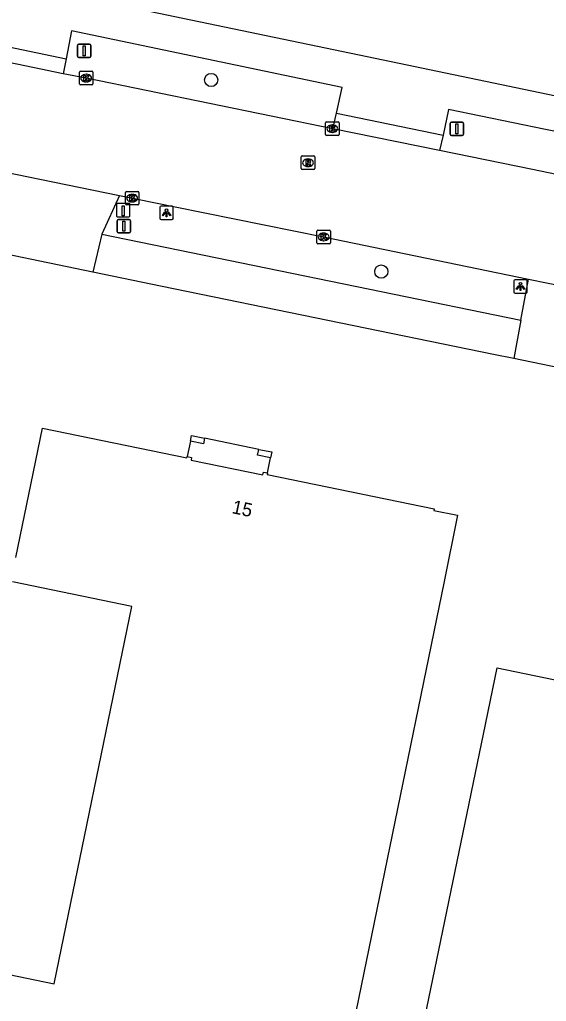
# Model space of a CAD drawing. Extents: x 157692 to 159670, y 381454 to 383289.
# Drawn here: x 158365.6 to 158404.6, y 382455.9 to 382528.3 of the extents above; entities that cross this region are included whole.
import ezdxf

# ---------------------------------------------------------------- set-up
doc = ezdxf.new("R2010")
doc.units = 0
for name, color, linetype in [('IMGEO_Boom', 7, 'Continuous'), ('IMGEO_Kolk', 7, 'Continuous'), ('IMGEO_Lichtpunt', 7, 'Continuous'), ('IMGEO_Paal', 7, 'Continuous'), ('IMGEO_Pand', 7, 'Continuous'), ('IMGEO_Pand_nummerreeks', 7, 'Continuous'), ('IMGEO_Pand_overbouw', 7, 'Continuous'), ('IMGEO_Rijbaan_lokaal_gesloten', 7, 'Continuous'), ('IMGEO_Rioolput', 7, 'Continuous'), ('IMGEO_Verkeersbordpaal', 7, 'Continuous'), ('IMGEO_Voetpad_open', 7, 'Continuous')]:
    doc.layers.add(name, color=color, linetype=linetype)

msp = doc.modelspace()

# ---------------------------------------------------------------- linework, layer by layer
at = {"layer": 'IMGEO_Boom'}
for centre in [(158379.802, 382523.889), (158392.375, 382509.739)]:
    msp.add_circle(centre, 0.489, dxfattribs=at)
at = {"layer": 'IMGEO_Kolk'}
for p, q in [((158370.068, 382523.602), (158370.068, 382524.454)), ((158370.143, 382524.528), (158370.995, 382524.528)), ((158370.556, 382524.308), (158370.581, 382524.308)), ((158371.069, 382524.454), (158371.069, 382523.602)), ((158370.995, 382523.528), (158370.143, 382523.528)), ((158370.579, 382523.748), (158370.554, 382523.748)), ((158388.252, 382519.868), (158388.252, 382520.72)), ((158388.327, 382520.794), (158389.179, 382520.794)), ((158388.74, 382520.574), (158388.765, 382520.574)), ((158389.253, 382520.72), (158389.253, 382519.868)), ((158389.179, 382519.794), (158388.327, 382519.794)), ((158388.763, 382520.014), (158388.738, 382520.014)), ((158373.468, 382514.737), (158373.468, 382515.589)), ((158373.543, 382515.663), (158374.395, 382515.663)), ((158373.956, 382515.443), (158373.981, 382515.443)), ((158374.469, 382515.589), (158374.469, 382514.737)), ((158374.395, 382514.663), (158373.543, 382514.663)), ((158373.979, 382514.883), (158373.954, 382514.883)), ((158387.619, 382511.873), (158387.619, 382512.725)), ((158387.694, 382512.799), (158388.546, 382512.799)), ((158388.107, 382512.579), (158388.132, 382512.579)), ((158388.62, 382512.725), (158388.62, 382511.873)), ((158388.546, 382511.799), (158387.694, 382511.799)), ((158388.13, 382512.019), (158388.105, 382512.019))]:
    msp.add_line(p, q, dxfattribs=at)
for points in [[(158370.068, 382523.602), (158370.068, 382524.454)], [(158370.143, 382524.528), (158370.995, 382524.528)], [(158370.389, 382524.228), (158370.512, 382524.228), (158370.512, 382524.077), (158370.642, 382524.228), (158370.806, 382524.228), (158370.66, 382524.077), (158370.813, 382523.828), (158370.661, 382523.828), (158370.576, 382523.992), (158370.512, 382523.925), (158370.512, 382523.828), (158370.389, 382523.828), (158370.389, 382524.228)], [(158371.069, 382524.454), (158371.069, 382523.602)], [(158370.995, 382523.528), (158370.143, 382523.528)], [(158388.252, 382519.868), (158388.252, 382520.72)], [(158388.327, 382520.794), (158389.179, 382520.794)], [(158388.573, 382520.494), (158388.696, 382520.494), (158388.696, 382520.343), (158388.826, 382520.494), (158388.99, 382520.494), (158388.844, 382520.343), (158388.997, 382520.094), (158388.845, 382520.094), (158388.76, 382520.258), (158388.696, 382520.191), (158388.696, 382520.094), (158388.573, 382520.094), (158388.573, 382520.494)], [(158389.253, 382520.72), (158389.253, 382519.868)], [(158389.179, 382519.794), (158388.327, 382519.794)], [(158373.468, 382514.737), (158373.468, 382515.589)], [(158373.543, 382515.663), (158374.395, 382515.663)], [(158373.789, 382515.363), (158373.912, 382515.363), (158373.912, 382515.212), (158374.042, 382515.363), (158374.206, 382515.363), (158374.06, 382515.212), (158374.213, 382514.963), (158374.061, 382514.963), (158373.976, 382515.127), (158373.912, 382515.06), (158373.912, 382514.963), (158373.789, 382514.963), (158373.789, 382515.363)], [(158374.469, 382515.589), (158374.469, 382514.737)], [(158374.395, 382514.663), (158373.543, 382514.663)], [(158387.619, 382511.873), (158387.619, 382512.725)], [(158387.694, 382512.799), (158388.546, 382512.799)], [(158387.94, 382512.499), (158388.063, 382512.499), (158388.063, 382512.348), (158388.193, 382512.499), (158388.357, 382512.499), (158388.211, 382512.348), (158388.364, 382512.099), (158388.212, 382512.099), (158388.127, 382512.263), (158388.063, 382512.196), (158388.063, 382512.099), (158387.94, 382512.099), (158387.94, 382512.499)], [(158388.62, 382512.725), (158388.62, 382511.873)], [(158388.546, 382511.799), (158387.694, 382511.799)]]:
    msp.add_lwpolyline(points, dxfattribs=at)
for centre, start, end in [((158370.145, 382524.452), 91.55205, 178.44795), ((158370.145, 382524.452), 91.55205, 178.44795), ((158370.993, 382524.452), 1.55205, 88.44795), ((158370.993, 382524.452), 1.55205, 88.44795), ((158370.145, 382523.604), 181.55205, 268.44795), ((158370.145, 382523.604), 181.55205, 268.44795), ((158370.993, 382523.604), 271.55205, 358.44795), ((158370.993, 382523.604), 271.55205, 358.44795), ((158388.329, 382520.718), 91.55205, 178.44795), ((158388.329, 382520.718), 91.55205, 178.44795), ((158389.177, 382520.718), 1.55205, 88.44795), ((158389.177, 382520.718), 1.55205, 88.44795), ((158388.329, 382519.87), 181.55205, 268.44795), ((158388.329, 382519.87), 181.55205, 268.44795), ((158389.177, 382519.87), 271.55205, 358.44795), ((158389.177, 382519.87), 271.55205, 358.44795), ((158373.545, 382515.587), 91.55205, 178.44795), ((158373.545, 382515.587), 91.55205, 178.44795), ((158374.393, 382515.587), 1.55205, 88.44795), ((158374.393, 382515.587), 1.55205, 88.44795), ((158373.545, 382514.739), 181.55205, 268.44795), ((158373.545, 382514.739), 181.55205, 268.44795), ((158374.393, 382514.739), 271.55205, 358.44795), ((158374.393, 382514.739), 271.55205, 358.44795), ((158387.696, 382512.723), 91.55205, 178.44795), ((158387.696, 382512.723), 91.55205, 178.44795), ((158388.544, 382512.723), 1.55205, 88.44795), ((158388.544, 382512.723), 1.55205, 88.44795), ((158387.696, 382511.875), 181.55205, 268.44795), ((158387.696, 382511.875), 181.55205, 268.44795), ((158388.544, 382511.875), 271.55205, 358.44795), ((158388.544, 382511.875), 271.55205, 358.44795)]:
    msp.add_arc(centre, 0.0765, start, end, dxfattribs=at)
for centre, major_axis, ratio, start_param, end_param in [((158370.555, 382524.028), (-0.387, 0.002), 0.722429, 4.712389, 7.853982), ((158370.58, 382524.028), (-0.39, 0.002), 0.717154, 1.570796, 4.712389), ((158388.739, 382520.294), (-0.387, 0.002), 0.722429, 4.712389, 7.853982), ((158388.764, 382520.294), (-0.39, 0.002), 0.717154, 1.570796, 4.712389), ((158373.955, 382515.163), (-0.387, 0.002), 0.722429, 4.712389, 7.853982), ((158373.98, 382515.163), (-0.39, 0.002), 0.717154, 1.570796, 4.712389), ((158388.106, 382512.299), (-0.387, 0.002), 0.722429, 4.712389, 7.853982), ((158388.131, 382512.299), (-0.39, 0.002), 0.717154, 1.570796, 4.712389)]:
    msp.add_ellipse(centre, major_axis=major_axis, ratio=ratio, start_param=start_param, end_param=end_param, dxfattribs=at)
at = {"layer": 'IMGEO_Lichtpunt'}
for p, q in [((158376.011, 382514.486), (158376.011, 382513.679)), ((158376.011, 382514.486), (158376.011, 382513.679)), ((158376.913, 382514.581), (158376.105, 382514.581)), ((158376.913, 382514.581), (158376.105, 382514.581)), ((158377.007, 382513.679), (158377.007, 382514.486)), ((158377.007, 382513.679), (158377.007, 382514.486)), ((158376.105, 382513.585), (158376.913, 382513.585)), ((158376.105, 382513.585), (158376.913, 382513.585)), ((158402.167, 382509.048), (158402.167, 382508.241)), ((158402.167, 382509.048), (158402.167, 382508.241)), ((158403.069, 382509.143), (158402.261, 382509.143)), ((158403.069, 382509.143), (158402.261, 382509.143)), ((158403.163, 382508.241), (158403.163, 382509.048)), ((158403.163, 382508.241), (158403.163, 382509.048)), ((158402.261, 382508.147), (158403.069, 382508.147)), ((158402.261, 382508.147), (158403.069, 382508.147))]:
    msp.add_line(p, q, dxfattribs=at)
for points in [[(158376.385, 382514.15), (158376.424, 382514.122), (158376.236, 382513.86), (158376.198, 382513.887), (158376.385, 382514.15)], [(158376.487, 382514.102), (158376.534, 382514.102), (158376.534, 382513.78), (158376.487, 382513.78), (158376.487, 382514.102)], [(158376.597, 382514.122), (158376.635, 382514.149), (158376.822, 382513.887), (158376.783, 382513.859), (158376.597, 382514.122)], [(158402.541, 382508.712), (158402.58, 382508.684), (158402.392, 382508.422), (158402.354, 382508.449), (158402.541, 382508.712)], [(158402.753, 382508.684), (158402.791, 382508.711), (158402.978, 382508.449), (158402.939, 382508.421), (158402.753, 382508.684)], [(158402.643, 382508.664), (158402.69, 382508.664), (158402.69, 382508.342), (158402.643, 382508.342), (158402.643, 382508.664)]]:
    msp.add_lwpolyline(points, dxfattribs=at)
for centre in [(158376.51, 382514.284), (158402.666, 382508.846)]:
    msp.add_circle(centre, 0.0994, dxfattribs=at)
for centre, start, end in [((158376.105, 382514.486), 90, 180), ((158376.105, 382514.486), 90, 180), ((158376.913, 382514.486), 0, 90), ((158376.913, 382514.486), 0, 90), ((158376.105, 382513.679), 180, 270), ((158376.105, 382513.679), 180, 270), ((158376.913, 382513.679), 270, 0), ((158376.913, 382513.679), 270, 360), ((158402.261, 382509.048), 90, 180), ((158402.261, 382509.048), 90, 180), ((158403.069, 382509.048), 0, 90), ((158403.069, 382509.048), 0, 90), ((158402.261, 382508.241), 180, 270), ((158402.261, 382508.241), 180, 270), ((158403.069, 382508.241), 270, 0), ((158403.069, 382508.241), 270, 360)]:
    msp.add_arc(centre, 0.0946, start, end, dxfattribs=at)
at = {"layer": 'IMGEO_Paal'}
for p, q in [((158372.8, 382514.696), (158372.8, 382513.855)), ((158372.8, 382514.696), (158372.8, 382513.855)), ((158373.716, 382514.78), (158372.875, 382514.78)), ((158373.716, 382514.78), (158372.875, 382514.78)), ((158373.8, 382513.864), (158373.8, 382514.705)), ((158373.8, 382513.864), (158373.8, 382514.705)), ((158372.884, 382513.78), (158373.725, 382513.78)), ((158372.884, 382513.78), (158373.725, 382513.78))]:
    msp.add_line(p, q, dxfattribs=at)
msp.add_lwpolyline([(158373.215, 382514.593), (158373.375, 382514.593), (158373.375, 382513.86), (158373.215, 382513.86), (158373.215, 382514.593)], dxfattribs=at)
for centre, start, end in [((158372.878, 382514.702), 92.4484, 184.28452), ((158372.878, 382514.702), 92.4484, 184.28452), ((158373.722, 382514.702), 2.4484, 94.28452), ((158373.722, 382514.702), 2.4484, 94.28452), ((158372.878, 382513.858), 182.4484, 274.28452), ((158372.878, 382513.858), 182.4484, 274.28452), ((158373.722, 382513.858), 272.4484, 4.28452), ((158373.722, 382513.858), 272.4484, 4.28452)]:
    msp.add_arc(centre, 0.0779, start, end, dxfattribs=at)
at = {"layer": 'IMGEO_Pand'}
for points in [[(158365.374, 382488.618), (158366.329, 382493.284), (158367.332, 382498.182), (158378.002, 382495.978), (158378.024, 382496.095), (158378.362, 382496.022), (158378.316, 382495.816), (158383.616, 382494.731), (158383.66, 382494.936), (158383.968, 382494.871), (158383.944, 382494.755), (158396.285, 382492.228), (158396.258, 382492.108), (158398.014, 382491.755), (158397.009, 382486.858), (158379.374, 382401.003), (158348.754, 382407.306)], [(158378.273, 382497.212), (158378.361, 382497.637), (158379.322, 382497.439), (158379.234, 382497.013), (158378.273, 382497.212)], [(158383.239, 382496.185), (158383.323, 382496.612), (158384.284, 382496.422), (158384.2, 382495.995), (158383.239, 382496.185)], [(158390.267, 382380.63), (158399.274, 382424.371), (158389.722, 382426.3), (158399.927, 382475.591), (158400.941, 382480.487), (158410.704, 382478.466), (158412.683, 382488.275), (158418.645, 382487.049), (158418.833, 382488.045), (158421.773, 382487.432), (158421.569, 382486.436), (158427.492, 382485.202), (158425.423, 382475.426), (158435.178, 382473.39), (158434.165, 382468.494), (158414.848, 382375.539), (158390.267, 382380.63)], [(158359.388, 382458.962), (158368.213, 382457.147), (158373.941, 382485.022), (158365.117, 382486.844)]]:
    msp.add_lwpolyline(points, dxfattribs=at)
at = {"layer": 'IMGEO_Pand_overbouw'}
msp.add_lwpolyline([(158379.322, 382497.439), (158379.234, 382497.013), (158378.273, 382497.212), (158378.024, 382496.095), (158378.362, 382496.022), (158378.316, 382495.816), (158383.616, 382494.731), (158383.66, 382494.936), (158383.968, 382494.871), (158384.2, 382495.995), (158383.239, 382496.185), (158383.323, 382496.612)], close=True, dxfattribs=at)
at = {"layer": 'IMGEO_Rijbaan_lokaal_gesloten'}
for points in [[(158368.871, 382524.339), (158360.924, 382525.998)], [(158388.786, 382520.283), (158370.569, 382524.027), (158368.871, 382524.339)], [(158396.686, 382518.681), (158388.786, 382520.283)], [(158412.665, 382515.4), (158407.689, 382516.417), (158403.558, 382517.279), (158396.686, 382518.681)], [(158360.882, 382517.848), (158368.095, 382516.36), (158373.027, 382515.353)], [(158373.027, 382515.353), (158377.134, 382514.514), (158388.116, 382512.3), (158403.257, 382509.189)], [(158403.257, 382509.189), (158406.163, 382508.592), (158408.127, 382508.192), (158414.605, 382506.871), (158419.699, 382505.833)]]:
    msp.add_lwpolyline(points, dxfattribs=at)
at = {"layer": 'IMGEO_Rioolput'}
for p, q in [((158386.462, 382517.353), (158386.462, 382518.205)), ((158386.537, 382518.279), (158387.389, 382518.279)), ((158387.463, 382518.205), (158387.463, 382517.353)), ((158386.973, 382517.499), (158386.948, 382517.499)), ((158386.95, 382518.059), (158386.975, 382518.059)), ((158387.389, 382517.279), (158386.537, 382517.279))]:
    msp.add_line(p, q, dxfattribs=at)
for points in [[(158386.462, 382517.353), (158386.462, 382518.205)], [(158386.537, 382518.279), (158387.389, 382518.279)], [(158387.463, 382518.205), (158387.463, 382517.353)], [(158387.051, 382517.977), (158386.799, 382517.979), (158386.799, 382517.579)], [(158386.799, 382517.579), (158386.923, 382517.579), (158386.923, 382517.741), (158386.934, 382517.741)], [(158386.977, 382517.898), (158386.923, 382517.898), (158386.923, 382517.817)], [(158386.923, 382517.817), (158386.975, 382517.817)], [(158386.981, 382517.712), (158387.052, 382517.579), (158387.192, 382517.579), (158387.127, 382517.705)], [(158387.389, 382517.279), (158386.537, 382517.279)]]:
    msp.add_lwpolyline(points, dxfattribs=at)
for centre, radius, start, end in [((158386.539, 382518.203), 0.0765, 91.55205, 178.44795), ((158386.539, 382518.203), 0.0765, 91.55205, 178.44795), ((158387.387, 382518.203), 0.0765, 1.55205, 88.44795), ((158387.387, 382518.203), 0.0765, 1.55205, 88.44795), ((158386.933, 382517.688), 0.0533, 26.02933, 88.69889), ((158386.959, 382518.006), 0.19, 274.7715, 282.96867), ((158386.983, 382517.802), 0.0964, 77.00612, 93.18647), ((158386.997, 382517.859), 0.0378, 276.66336, 79.67722), ((158387.05, 382517.867), 0.109, 350.36119, 89.41601), ((158387.048, 382517.867), 0.112, 277.58423, 350.98172), ((158387.032, 382517.652), 0.108, 29.51342, 73.79051), ((158386.539, 382517.355), 0.0765, 181.55205, 268.44795), ((158386.539, 382517.355), 0.0765, 181.55205, 268.44795), ((158387.387, 382517.355), 0.0765, 271.55205, 358.44795), ((158387.387, 382517.355), 0.0765, 271.55205, 358.44795)]:
    msp.add_arc(centre, radius, start, end, dxfattribs=at)
for centre, major_axis, ratio, start_param, end_param in [((158386.949, 382517.779), (-0.387, 0.002), 0.722429, 4.712389, 7.853982), ((158386.974, 382517.779), (-0.39, 0.002), 0.717154, 1.570796, 4.712389)]:
    msp.add_ellipse(centre, major_axis=major_axis, ratio=ratio, start_param=start_param, end_param=end_param, dxfattribs=at)
at = {"layer": 'IMGEO_Verkeersbordpaal'}
for p, q in [((158369.921, 382525.643), (158369.921, 382526.443)), ((158369.921, 382526.443), (158369.921, 382525.643)), ((158370.021, 382526.543), (158370.811, 382526.543)), ((158370.811, 382526.543), (158370.021, 382526.543)), ((158370.911, 382526.443), (158370.911, 382525.643)), ((158370.911, 382525.643), (158370.911, 382526.443)), ((158370.811, 382525.543), (158370.021, 382525.543)), ((158370.021, 382525.543), (158370.811, 382525.543)), ((158397.468, 382519.884), (158397.468, 382520.684)), ((158397.468, 382520.684), (158397.468, 382519.884)), ((158397.568, 382520.784), (158398.358, 382520.784)), ((158398.358, 382520.784), (158397.568, 382520.784)), ((158398.458, 382520.684), (158398.458, 382519.884)), ((158398.458, 382519.884), (158398.458, 382520.684)), ((158398.358, 382519.784), (158397.568, 382519.784)), ((158397.568, 382519.784), (158398.358, 382519.784)), ((158372.862, 382512.692), (158372.862, 382513.492)), ((158372.862, 382513.492), (158372.862, 382512.692)), ((158372.962, 382513.592), (158373.752, 382513.592)), ((158373.752, 382513.592), (158372.962, 382513.592)), ((158373.852, 382513.492), (158373.852, 382512.692)), ((158373.852, 382512.692), (158373.852, 382513.492)), ((158373.752, 382512.592), (158372.962, 382512.592)), ((158372.962, 382512.592), (158373.752, 382512.592))]:
    msp.add_line(p, q, dxfattribs=at)
for points in [[(158370.341, 382526.418), (158370.491, 382526.418), (158370.491, 382525.668), (158370.341, 382525.668), (158370.341, 382526.418)], [(158397.888, 382520.659), (158398.038, 382520.659), (158398.038, 382519.909), (158397.888, 382519.909), (158397.888, 382520.659)], [(158373.282, 382513.467), (158373.432, 382513.467), (158373.432, 382512.717), (158373.282, 382512.717), (158373.282, 382513.467)]]:
    msp.add_lwpolyline(points, dxfattribs=at)
for centre, start, end in [((158370.021, 382526.443), 90, 180), ((158370.021, 382526.443), 90, 180), ((158370.811, 382526.443), 0, 90), ((158370.811, 382526.443), 360, 90), ((158370.021, 382525.643), 180, 270), ((158370.021, 382525.643), 180, 270), ((158370.811, 382525.643), 270, 0), ((158370.811, 382525.643), 270, 0), ((158397.568, 382520.684), 90, 180), ((158397.568, 382520.684), 90, 180), ((158398.358, 382520.684), 0, 90), ((158398.358, 382520.684), 360, 90), ((158397.568, 382519.884), 180, 270), ((158397.568, 382519.884), 180, 270), ((158398.358, 382519.884), 270, 0), ((158398.358, 382519.884), 270, 0), ((158372.962, 382513.492), 90, 180), ((158372.962, 382513.492), 90, 180), ((158373.752, 382513.492), 0, 90), ((158373.752, 382513.492), 360, 90), ((158372.962, 382512.692), 180, 270), ((158372.962, 382512.692), 180, 270), ((158373.752, 382512.692), 270, 0), ((158373.752, 382512.692), 270, 0)]:
    msp.add_arc(centre, 0.1, start, end, dxfattribs=at)
at = {"layer": 'IMGEO_Voetpad_open'}
for points in [[(158195.722, 382566.191), (158274.782, 382549.891), (158311.051, 382542.412), (158311.095, 382542.581), (158321.419, 382540.176), (158391.337, 382525.614), (158405.273, 382522.711), (158421.57, 382519.396), (158421.623, 382519.691), (158430.232, 382517.917), (158430.22, 382517.771), (158448.226, 382514.066), (158448.261, 382514.179), (158456.419, 382512.52), (158477.322, 382508.223), (158500, 382503.578), (158504.177, 382502.734)], [(158361.181, 382527.088), (158369.081, 382525.461)], [(158389.065, 382521.436), (158389.473, 382523.332), (158369.488, 382527.506), (158369.081, 382525.461)], [(158369.081, 382525.461), (158368.871, 382524.339)], [(158388.786, 382520.283), (158389.065, 382521.436)], [(158389.065, 382521.436), (158396.948, 382519.807)], [(158412.913, 382516.552), (158413.282, 382518.467), (158404.512, 382520.235), (158397.343, 382521.703), (158396.948, 382519.807)], [(158396.948, 382519.807), (158396.686, 382518.681)], [(158373.027, 382515.353), (158371.713, 382512.508)], [(158371.713, 382512.508), (158371.058, 382509.707)], [(158371.713, 382512.508), (158402.698, 382506.162)], [(158371.058, 382509.707), (158361.312, 382511.716), (158360.284, 382511.928)], [(158402.173, 382503.317), (158400.677, 382503.624), (158376.192, 382508.649), (158371.058, 382509.707)], [(158402.698, 382506.162), (158403.257, 382509.189)], [(158402.698, 382506.162), (158402.173, 382503.317)], [(158418.401, 382499.986), (158418.333, 382500), (158413.381, 382501.016), (158406.934, 382502.34), (158402.173, 382503.317)]]:
    msp.add_lwpolyline(points, dxfattribs=at)

# ---------------------------------------------------------------- texts
at = {"layer": 'IMGEO_Pand_nummerreeks'}
msp.add_text('15', height=1, rotation=348.16923, dxfattribs=at).set_placement((158381.28, 382491.909))

doc.saveas('drawing.dxf')
